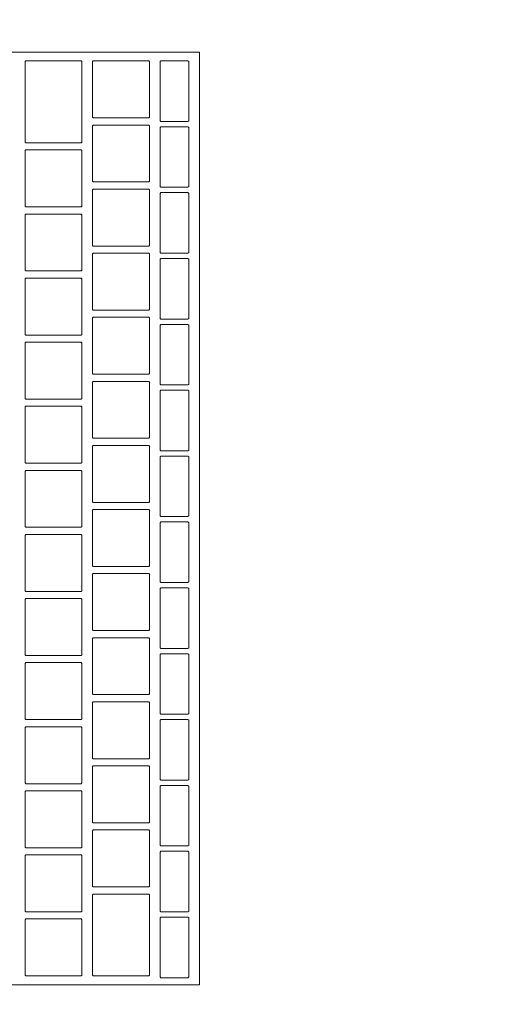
# Model space of a CAD drawing. Header units: metres. Extents: x -3.6 to 90.7, y -11.1 to 18.
# Tile 618 of 656: x 59.485 to 59.619, y 1.634 to 1.911. Entities that reach past the tile are written whole.
import ezdxf

# ---------------------------------------------------------------- set-up
doc = ezdxf.new("R2010")
doc.units = ezdxf.units.M
doc.header["$MEASUREMENT"] = 0
doc.linetypes.add('Wipeout_Contour', pattern=[1, 0, -1])
doc.layers.add('152 - Bemaßung_ Beschriftung.Ausbau', color=7, linetype='Continuous')
doc.layers.add('701 - Einrichtung.Möbel', color=7, linetype='Continuous')
doc.styles.add('ERSTELLTER_STIL_2', font='txt')
doc.dimstyles.new('ERSTELLTER_STIL__3', dxfattribs={"dimtxt": 0.1, "dimasz": 0.0532, "dimexe": 0.18, "dimexo": 0.0625, "dimgap": 0, "dimtad": 1, "dimtih": 1, "dimtoh": 1, "dimzin": 0, "dimdsep": 46, "dimtxsty": 'ERSTELLTER_STIL_2', "dimblk": 'ARROWHEAD_2', "dimblk1": 'ARROWHEAD_2', "dimblk2": 'ARROWHEAD_2', "dimcen": 0.09, "dimse1": 1, "dimse2": 1, "dimclrd": 7, "dimclre": 7, "dimclrt": 7, "dimazin": 0, "dimtfac": 1, "dimtdec": 4, "dimtmove": 0, "dimatfit": 3, "dimfxl": 1, "dimtolj": 1, "dimtzin": 0, "dimarcsym": 0})

# ---------------------------------------------------------------- blocks, each defined once
blk = doc.blocks.new('*D450')
at = {"layer": '152 - Bemaßung_ Beschriftung.Ausbau', "color": 7, "linetype": 'Continuous', "lineweight": 5}
for p, q in [((58.20497, -4.6125), (58.20497, -4.5075)), ((62.03503, -4.6125), (62.03503, -4.5075)), ((58.22518, -4.525), (58.18477, -4.595)), ((62.05523, -4.525), (62.01482, -4.595)), ((58.20497, -4.56), (62.03503, -4.56))]:
    blk.add_line(p, q, dxfattribs=at)
at = {"layer": '152 - Bemaßung_ Beschriftung.Ausbau', "color": 7, "lineweight": 5, "insert": (59.93689, -4.55941), "char_height": 0.1, "attachment_point": 7, "style": 'ERSTELLTER_STIL_2'}
blk.add_mtext('\\A1;{\\pql;\\fArial|b0|i0|c0|p38;3,83\\fArial|b0|i0|c0|p38;\\A1{\\H.66x;\\S01^  ;}}', dxfattribs=at)
blk = doc.blocks.new('ARROWHEAD_2')
at = {"color": 0, "linetype": 'Continuous', "lineweight": 0}
for p, q in [((-0.3781, -0.655), (0.3781, 0.655)), ((0, 0), (-1, 0))]:
    blk.add_line(p, q, dxfattribs=at)

msp = doc.modelspace()

# ---------------------------------------------------------------- wipeouts: each hides what was drawn before it
at = {"color": 254, "linetype": 'Wipeout_Contour', "lineweight": 0, "ltscale": 238.278578}
msp.add_wipeout([(59.93497, 2.60998), (59.13497, 2.60998), (59.13497, 1.00998), (59.93497, 1.00998)], dxfattribs=at).dxf.layer = '701 - Einrichtung.Möbel'

# ---------------------------------------------------------------- next in the draw order: wipeouts: each hides what was drawn before it
at = {"color": 254, "linetype": 'Wipeout_Contour', "lineweight": 0, "ltscale": 238.02689}
msp.add_wipeout([(59.42117, 1.90195), (59.42117, 1.63995), (59.53517, 1.63995), (59.53517, 1.90195)], dxfattribs=at).dxf.layer = '701 - Einrichtung.Möbel'

# ---------------------------------------------------------------- next in the draw order: linework, layer by layer
at = {"layer": '701 - Einrichtung.Möbel', "color": 7, "linetype": 'Continuous', "lineweight": 5, "flags": 128}
msp.add_lwpolyline([(59.42117, 1.90195), (59.42117, 1.63995), (59.53517, 1.63995), (59.53517, 1.90195)], close=True, dxfattribs=at)

# ---------------------------------------------------------------- next in the draw order: wipeouts: each hides what was drawn before it
at = {"color": 254, "linetype": 'Wipeout_Contour', "lineweight": 0, "ltscale": 536.225755}
msp.add_wipeout([(59.48617, 1.88795), (59.48617, 1.87665), (59.48637, 1.87645), (59.50197, 1.87645), (59.50217, 1.87665), (59.50217, 1.89925), (59.50197, 1.89945), (59.48637, 1.89945), (59.48617, 1.89925)], dxfattribs=at).dxf.layer = '701 - Einrichtung.Möbel'
at = {"color": 254, "linetype": 'Wipeout_Contour', "lineweight": 0, "ltscale": 536.39739}
msp.add_wipeout([(59.50517, 1.89145), (59.50517, 1.88365), (59.50537, 1.88345), (59.52097, 1.88345), (59.52117, 1.88365), (59.52117, 1.89925), (59.52097, 1.89945), (59.50537, 1.89945), (59.50517, 1.89925)], dxfattribs=at).dxf.layer = '701 - Einrichtung.Möbel'
at = {"color": 254, "linetype": 'Wipeout_Contour', "lineweight": 0, "ltscale": 536.536222}
msp.add_wipeout([(59.52417, 1.89095), (59.52417, 1.88265), (59.52437, 1.88245), (59.53197, 1.88245), (59.53217, 1.88265), (59.53217, 1.89925), (59.53197, 1.89945), (59.52437, 1.89945), (59.52417, 1.89925)], dxfattribs=at).dxf.layer = '701 - Einrichtung.Möbel'
at = {"color": 254, "linetype": 'Wipeout_Contour', "lineweight": 0, "ltscale": 536.392273}
msp.add_wipeout([(59.50517, 1.87345), (59.50517, 1.86565), (59.50537, 1.86545), (59.52097, 1.86545), (59.52117, 1.86565), (59.52117, 1.88125), (59.52097, 1.88145), (59.50537, 1.88145), (59.50517, 1.88125)], dxfattribs=at).dxf.layer = '701 - Einrichtung.Möbel'
at = {"color": 254, "linetype": 'Wipeout_Contour', "lineweight": 0, "ltscale": 536.530966}
msp.add_wipeout([(59.52417, 1.87245), (59.52417, 1.86415), (59.52437, 1.86395), (59.53197, 1.86395), (59.53217, 1.86415), (59.53217, 1.88075), (59.53197, 1.88095), (59.52437, 1.88095), (59.52417, 1.88075)], dxfattribs=at).dxf.layer = '701 - Einrichtung.Möbel'
at = {"color": 254, "linetype": 'Wipeout_Contour', "lineweight": 0, "ltscale": 536.219386}
msp.add_wipeout([(59.48617, 1.86645), (59.48617, 1.85865), (59.48637, 1.85845), (59.50197, 1.85845), (59.50217, 1.85865), (59.50217, 1.87425), (59.50197, 1.87445), (59.48637, 1.87445), (59.48617, 1.87425)], dxfattribs=at).dxf.layer = '701 - Einrichtung.Möbel'
at = {"color": 254, "linetype": 'Wipeout_Contour', "lineweight": 0, "ltscale": 536.387205}
msp.add_wipeout([(59.50517, 1.85545), (59.50517, 1.84765), (59.50537, 1.84745), (59.52097, 1.84745), (59.52117, 1.84765), (59.52117, 1.86325), (59.52097, 1.86345), (59.50537, 1.86345), (59.50517, 1.86325)], dxfattribs=at).dxf.layer = '701 - Einrichtung.Möbel'
at = {"color": 254, "linetype": 'Wipeout_Contour', "lineweight": 0, "ltscale": 536.525763}
msp.add_wipeout([(59.52417, 1.85395), (59.52417, 1.84565), (59.52437, 1.84545), (59.53197, 1.84545), (59.53217, 1.84565), (59.53217, 1.86225), (59.53197, 1.86245), (59.52437, 1.86245), (59.52417, 1.86225)], dxfattribs=at).dxf.layer = '701 - Einrichtung.Möbel'
at = {"color": 254, "linetype": 'Wipeout_Contour', "lineweight": 0, "ltscale": 536.214335}
msp.add_wipeout([(59.48617, 1.84845), (59.48617, 1.84065), (59.48637, 1.84045), (59.50197, 1.84045), (59.50217, 1.84065), (59.50217, 1.85625), (59.50197, 1.85645), (59.48637, 1.85645), (59.48617, 1.85625)], dxfattribs=at).dxf.layer = '701 - Einrichtung.Möbel'
at = {"color": 254, "linetype": 'Wipeout_Contour', "lineweight": 0, "ltscale": 536.382186}
msp.add_wipeout([(59.50517, 1.83745), (59.50517, 1.82965), (59.50537, 1.82945), (59.52097, 1.82945), (59.52117, 1.82965), (59.52117, 1.84525), (59.52097, 1.84545), (59.50537, 1.84545), (59.50517, 1.84525)], dxfattribs=at).dxf.layer = '701 - Einrichtung.Möbel'
at = {"color": 254, "linetype": 'Wipeout_Contour', "lineweight": 0, "ltscale": 536.520611}
msp.add_wipeout([(59.52417, 1.83545), (59.52417, 1.82715), (59.52437, 1.82695), (59.53197, 1.82695), (59.53217, 1.82715), (59.53217, 1.84375), (59.53197, 1.84395), (59.52437, 1.84395), (59.52417, 1.84375)], dxfattribs=at).dxf.layer = '701 - Einrichtung.Möbel'
at = {"color": 254, "linetype": 'Wipeout_Contour', "lineweight": 0, "ltscale": 536.209334}
msp.add_wipeout([(59.48617, 1.83045), (59.48617, 1.82265), (59.48637, 1.82245), (59.50197, 1.82245), (59.50217, 1.82265), (59.50217, 1.83825), (59.50197, 1.83845), (59.48637, 1.83845), (59.48617, 1.83825)], dxfattribs=at).dxf.layer = '701 - Einrichtung.Möbel'
at = {"color": 254, "linetype": 'Wipeout_Contour', "lineweight": 0, "ltscale": 536.377216}
msp.add_wipeout([(59.50517, 1.81945), (59.50517, 1.81165), (59.50537, 1.81145), (59.52097, 1.81145), (59.52117, 1.81165), (59.52117, 1.82725), (59.52097, 1.82745), (59.50537, 1.82745), (59.50517, 1.82725)], dxfattribs=at).dxf.layer = '701 - Einrichtung.Möbel'
at = {"color": 254, "linetype": 'Wipeout_Contour', "lineweight": 0, "ltscale": 536.51551}
msp.add_wipeout([(59.52417, 1.81695), (59.52417, 1.80865), (59.52437, 1.80845), (59.53197, 1.80845), (59.53217, 1.80865), (59.53217, 1.82525), (59.53197, 1.82545), (59.52437, 1.82545), (59.52417, 1.82525)], dxfattribs=at).dxf.layer = '701 - Einrichtung.Möbel'
at = {"color": 254, "linetype": 'Wipeout_Contour', "lineweight": 0, "ltscale": 536.204381}
msp.add_wipeout([(59.48617, 1.81245), (59.48617, 1.80465), (59.48637, 1.80445), (59.50197, 1.80445), (59.50217, 1.80465), (59.50217, 1.82025), (59.50197, 1.82045), (59.48637, 1.82045), (59.48617, 1.82025)], dxfattribs=at).dxf.layer = '701 - Einrichtung.Möbel'
at = {"color": 254, "linetype": 'Wipeout_Contour', "lineweight": 0, "ltscale": 536.372295}
msp.add_wipeout([(59.50517, 1.80145), (59.50517, 1.79365), (59.50537, 1.79345), (59.52097, 1.79345), (59.52117, 1.79365), (59.52117, 1.80925), (59.52097, 1.80945), (59.50537, 1.80945), (59.50517, 1.80925)], dxfattribs=at).dxf.layer = '701 - Einrichtung.Möbel'
at = {"color": 254, "linetype": 'Wipeout_Contour', "lineweight": 0, "ltscale": 536.510461}
msp.add_wipeout([(59.52417, 1.79845), (59.52417, 1.79015), (59.52437, 1.78995), (59.53197, 1.78995), (59.53217, 1.79015), (59.53217, 1.80675), (59.53197, 1.80695), (59.52437, 1.80695), (59.52417, 1.80675)], dxfattribs=at).dxf.layer = '701 - Einrichtung.Möbel'
at = {"color": 254, "linetype": 'Wipeout_Contour', "lineweight": 0, "ltscale": 536.199478}
msp.add_wipeout([(59.48617, 1.79445), (59.48617, 1.78665), (59.48637, 1.78645), (59.50197, 1.78645), (59.50217, 1.78665), (59.50217, 1.80225), (59.50197, 1.80245), (59.48637, 1.80245), (59.48617, 1.80225)], dxfattribs=at).dxf.layer = '701 - Einrichtung.Möbel'
at = {"color": 254, "linetype": 'Wipeout_Contour', "lineweight": 0, "ltscale": 536.367423}
msp.add_wipeout([(59.50517, 1.78345), (59.50517, 1.77565), (59.50537, 1.77545), (59.52097, 1.77545), (59.52117, 1.77565), (59.52117, 1.79125), (59.52097, 1.79145), (59.50537, 1.79145), (59.50517, 1.79125)], dxfattribs=at).dxf.layer = '701 - Einrichtung.Möbel'
at = {"color": 254, "linetype": 'Wipeout_Contour', "lineweight": 0, "ltscale": 536.505464}
msp.add_wipeout([(59.52417, 1.77995), (59.52417, 1.77165), (59.52437, 1.77145), (59.53197, 1.77145), (59.53217, 1.77165), (59.53217, 1.78825), (59.53197, 1.78845), (59.52437, 1.78845), (59.52417, 1.78825)], dxfattribs=at).dxf.layer = '701 - Einrichtung.Möbel'
at = {"color": 254, "linetype": 'Wipeout_Contour', "lineweight": 0, "ltscale": 536.194623}
msp.add_wipeout([(59.48617, 1.77645), (59.48617, 1.76865), (59.48637, 1.76845), (59.50197, 1.76845), (59.50217, 1.76865), (59.50217, 1.78425), (59.50197, 1.78445), (59.48637, 1.78445), (59.48617, 1.78425)], dxfattribs=at).dxf.layer = '701 - Einrichtung.Möbel'
at = {"color": 254, "linetype": 'Wipeout_Contour', "lineweight": 0, "ltscale": 536.3626}
msp.add_wipeout([(59.50517, 1.76545), (59.50517, 1.75765), (59.50537, 1.75745), (59.52097, 1.75745), (59.52117, 1.75765), (59.52117, 1.77325), (59.52097, 1.77345), (59.50537, 1.77345), (59.50517, 1.77325)], dxfattribs=at).dxf.layer = '701 - Einrichtung.Möbel'
at = {"color": 254, "linetype": 'Wipeout_Contour', "lineweight": 0, "ltscale": 536.500519}
msp.add_wipeout([(59.52417, 1.76145), (59.52417, 1.75315), (59.52437, 1.75295), (59.53197, 1.75295), (59.53217, 1.75315), (59.53217, 1.76975), (59.53197, 1.76995), (59.52437, 1.76995), (59.52417, 1.76975)], dxfattribs=at).dxf.layer = '701 - Einrichtung.Möbel'
at = {"color": 254, "linetype": 'Wipeout_Contour', "lineweight": 0, "ltscale": 536.189817}
msp.add_wipeout([(59.48617, 1.75845), (59.48617, 1.75065), (59.48637, 1.75045), (59.50197, 1.75045), (59.50217, 1.75065), (59.50217, 1.76625), (59.50197, 1.76645), (59.48637, 1.76645), (59.48617, 1.76625)], dxfattribs=at).dxf.layer = '701 - Einrichtung.Möbel'
at = {"color": 254, "linetype": 'Wipeout_Contour', "lineweight": 0, "ltscale": 536.357825}
msp.add_wipeout([(59.50517, 1.74745), (59.50517, 1.73965), (59.50537, 1.73945), (59.52097, 1.73945), (59.52117, 1.73965), (59.52117, 1.75525), (59.52097, 1.75545), (59.50537, 1.75545), (59.50517, 1.75525)], dxfattribs=at).dxf.layer = '701 - Einrichtung.Möbel'
at = {"color": 254, "linetype": 'Wipeout_Contour', "lineweight": 0, "ltscale": 536.495625}
msp.add_wipeout([(59.52417, 1.74295), (59.52417, 1.73465), (59.52437, 1.73445), (59.53197, 1.73445), (59.53217, 1.73465), (59.53217, 1.75125), (59.53197, 1.75145), (59.52437, 1.75145), (59.52417, 1.75125)], dxfattribs=at).dxf.layer = '701 - Einrichtung.Möbel'
at = {"color": 254, "linetype": 'Wipeout_Contour', "lineweight": 0, "ltscale": 536.18506}
msp.add_wipeout([(59.48617, 1.74045), (59.48617, 1.73265), (59.48637, 1.73245), (59.50197, 1.73245), (59.50217, 1.73265), (59.50217, 1.74825), (59.50197, 1.74845), (59.48637, 1.74845), (59.48617, 1.74825)], dxfattribs=at).dxf.layer = '701 - Einrichtung.Möbel'
at = {"color": 254, "linetype": 'Wipeout_Contour', "lineweight": 0, "ltscale": 536.3531}
msp.add_wipeout([(59.50517, 1.72945), (59.50517, 1.72165), (59.50537, 1.72145), (59.52097, 1.72145), (59.52117, 1.72165), (59.52117, 1.73725), (59.52097, 1.73745), (59.50537, 1.73745), (59.50517, 1.73725)], dxfattribs=at).dxf.layer = '701 - Einrichtung.Möbel'
at = {"color": 254, "linetype": 'Wipeout_Contour', "lineweight": 0, "ltscale": 536.490782}
msp.add_wipeout([(59.52417, 1.72445), (59.52417, 1.71615), (59.52437, 1.71595), (59.53197, 1.71595), (59.53217, 1.71615), (59.53217, 1.73275), (59.53197, 1.73295), (59.52437, 1.73295), (59.52417, 1.73275)], dxfattribs=at).dxf.layer = '701 - Einrichtung.Möbel'
at = {"color": 254, "linetype": 'Wipeout_Contour', "lineweight": 0, "ltscale": 536.180352}
msp.add_wipeout([(59.48617, 1.72245), (59.48617, 1.71465), (59.48637, 1.71445), (59.50197, 1.71445), (59.50217, 1.71465), (59.50217, 1.73025), (59.50197, 1.73045), (59.48637, 1.73045), (59.48617, 1.73025)], dxfattribs=at).dxf.layer = '701 - Einrichtung.Möbel'
at = {"color": 254, "linetype": 'Wipeout_Contour', "lineweight": 0, "ltscale": 536.348423}
msp.add_wipeout([(59.50517, 1.71145), (59.50517, 1.70365), (59.50537, 1.70345), (59.52097, 1.70345), (59.52117, 1.70365), (59.52117, 1.71925), (59.52097, 1.71945), (59.50537, 1.71945), (59.50517, 1.71925)], dxfattribs=at).dxf.layer = '701 - Einrichtung.Möbel'
at = {"color": 254, "linetype": 'Wipeout_Contour', "lineweight": 0, "ltscale": 536.175693}
msp.add_wipeout([(59.48617, 1.70445), (59.48617, 1.69665), (59.48637, 1.69645), (59.50197, 1.69645), (59.50217, 1.69665), (59.50217, 1.71225), (59.50197, 1.71245), (59.48637, 1.71245), (59.48617, 1.71225)], dxfattribs=at).dxf.layer = '701 - Einrichtung.Möbel'
at = {"color": 254, "linetype": 'Wipeout_Contour', "lineweight": 0, "ltscale": 536.485991}
msp.add_wipeout([(59.52417, 1.70595), (59.52417, 1.69765), (59.52437, 1.69745), (59.53197, 1.69745), (59.53217, 1.69765), (59.53217, 1.71425), (59.53197, 1.71445), (59.52437, 1.71445), (59.52417, 1.71425)], dxfattribs=at).dxf.layer = '701 - Einrichtung.Möbel'
at = {"color": 254, "linetype": 'Wipeout_Contour', "lineweight": 0, "ltscale": 536.343795}
msp.add_wipeout([(59.50517, 1.69345), (59.50517, 1.68565), (59.50537, 1.68545), (59.52097, 1.68545), (59.52117, 1.68565), (59.52117, 1.70125), (59.52097, 1.70145), (59.50537, 1.70145), (59.50517, 1.70125)], dxfattribs=at).dxf.layer = '701 - Einrichtung.Möbel'
at = {"color": 254, "linetype": 'Wipeout_Contour', "lineweight": 0, "ltscale": 536.481252}
msp.add_wipeout([(59.52417, 1.68745), (59.52417, 1.67915), (59.52437, 1.67895), (59.53197, 1.67895), (59.53217, 1.67915), (59.53217, 1.69575), (59.53197, 1.69595), (59.52437, 1.69595), (59.52417, 1.69575)], dxfattribs=at).dxf.layer = '701 - Einrichtung.Möbel'
at = {"color": 254, "linetype": 'Wipeout_Contour', "lineweight": 0, "ltscale": 536.171083}
msp.add_wipeout([(59.48617, 1.68645), (59.48617, 1.67865), (59.48637, 1.67845), (59.50197, 1.67845), (59.50217, 1.67865), (59.50217, 1.69425), (59.50197, 1.69445), (59.48637, 1.69445), (59.48617, 1.69425)], dxfattribs=at).dxf.layer = '701 - Einrichtung.Möbel'
at = {"color": 254, "linetype": 'Wipeout_Contour', "lineweight": 0, "ltscale": 536.339216}
msp.add_wipeout([(59.50517, 1.67545), (59.50517, 1.66765), (59.50537, 1.66745), (59.52097, 1.66745), (59.52117, 1.66765), (59.52117, 1.68325), (59.52097, 1.68345), (59.50537, 1.68345), (59.50517, 1.68325)], dxfattribs=at).dxf.layer = '701 - Einrichtung.Möbel'
at = {"color": 254, "linetype": 'Wipeout_Contour', "lineweight": 0, "ltscale": 536.166521}
msp.add_wipeout([(59.48617, 1.66845), (59.48617, 1.66065), (59.48637, 1.66045), (59.50197, 1.66045), (59.50217, 1.66065), (59.50217, 1.67625), (59.50197, 1.67645), (59.48637, 1.67645), (59.48617, 1.67625)], dxfattribs=at).dxf.layer = '701 - Einrichtung.Möbel'
at = {"color": 254, "linetype": 'Wipeout_Contour', "lineweight": 0, "ltscale": 536.476565}
msp.add_wipeout([(59.52417, 1.66895), (59.52417, 1.66065), (59.52437, 1.66045), (59.53197, 1.66045), (59.53217, 1.66065), (59.53217, 1.67725), (59.53197, 1.67745), (59.52437, 1.67745), (59.52417, 1.67725)], dxfattribs=at).dxf.layer = '701 - Einrichtung.Möbel'
at = {"color": 254, "linetype": 'Wipeout_Contour', "lineweight": 0, "ltscale": 536.334084}
msp.add_wipeout([(59.50517, 1.65395), (59.50517, 1.64265), (59.50537, 1.64245), (59.52097, 1.64245), (59.52117, 1.64265), (59.52117, 1.66525), (59.52097, 1.66545), (59.50537, 1.66545), (59.50517, 1.66525)], dxfattribs=at).dxf.layer = '701 - Einrichtung.Möbel'
at = {"color": 254, "linetype": 'Wipeout_Contour', "lineweight": 0, "ltscale": 536.162009}
msp.add_wipeout([(59.48617, 1.65045), (59.48617, 1.64265), (59.48637, 1.64245), (59.50197, 1.64245), (59.50217, 1.64265), (59.50217, 1.65825), (59.50197, 1.65845), (59.48637, 1.65845), (59.48617, 1.65825)], dxfattribs=at).dxf.layer = '701 - Einrichtung.Möbel'
at = {"color": 254, "linetype": 'Wipeout_Contour', "lineweight": 0, "ltscale": 536.471929}
msp.add_wipeout([(59.52417, 1.65045), (59.52417, 1.64215), (59.52437, 1.64195), (59.53197, 1.64195), (59.53217, 1.64215), (59.53217, 1.65875), (59.53197, 1.65895), (59.52437, 1.65895), (59.52417, 1.65875)], dxfattribs=at).dxf.layer = '701 - Einrichtung.Möbel'

# ---------------------------------------------------------------- next in the draw order: linework, layer by layer
at = {"layer": '701 - Einrichtung.Möbel', "color": 7, "linetype": 'Continuous', "lineweight": 5, "flags": 128}
for points in [[(59.48617, 1.88795), (59.48617, 1.87665), (59.48637, 1.87645), (59.50197, 1.87645), (59.50217, 1.87665), (59.50217, 1.89925), (59.50197, 1.89945), (59.48637, 1.89945), (59.48617, 1.89925)], [(59.50517, 1.89145), (59.50517, 1.88365), (59.50537, 1.88345), (59.52097, 1.88345), (59.52117, 1.88365), (59.52117, 1.89925), (59.52097, 1.89945), (59.50537, 1.89945), (59.50517, 1.89925)], [(59.52417, 1.89095), (59.52417, 1.88265), (59.52437, 1.88245), (59.53197, 1.88245), (59.53217, 1.88265), (59.53217, 1.89925), (59.53197, 1.89945), (59.52437, 1.89945), (59.52417, 1.89925)], [(59.50517, 1.87345), (59.50517, 1.86565), (59.50537, 1.86545), (59.52097, 1.86545), (59.52117, 1.86565), (59.52117, 1.88125), (59.52097, 1.88145), (59.50537, 1.88145), (59.50517, 1.88125)], [(59.52417, 1.87245), (59.52417, 1.86415), (59.52437, 1.86395), (59.53197, 1.86395), (59.53217, 1.86415), (59.53217, 1.88075), (59.53197, 1.88095), (59.52437, 1.88095), (59.52417, 1.88075)], [(59.48617, 1.86645), (59.48617, 1.85865), (59.48637, 1.85845), (59.50197, 1.85845), (59.50217, 1.85865), (59.50217, 1.87425), (59.50197, 1.87445), (59.48637, 1.87445), (59.48617, 1.87425)], [(59.50517, 1.85545), (59.50517, 1.84765), (59.50537, 1.84745), (59.52097, 1.84745), (59.52117, 1.84765), (59.52117, 1.86325), (59.52097, 1.86345), (59.50537, 1.86345), (59.50517, 1.86325)], [(59.52417, 1.85395), (59.52417, 1.84565), (59.52437, 1.84545), (59.53197, 1.84545), (59.53217, 1.84565), (59.53217, 1.86225), (59.53197, 1.86245), (59.52437, 1.86245), (59.52417, 1.86225)], [(59.48617, 1.84845), (59.48617, 1.84065), (59.48637, 1.84045), (59.50197, 1.84045), (59.50217, 1.84065), (59.50217, 1.85625), (59.50197, 1.85645), (59.48637, 1.85645), (59.48617, 1.85625)], [(59.50517, 1.83745), (59.50517, 1.82965), (59.50537, 1.82945), (59.52097, 1.82945), (59.52117, 1.82965), (59.52117, 1.84525), (59.52097, 1.84545), (59.50537, 1.84545), (59.50517, 1.84525)], [(59.52417, 1.83545), (59.52417, 1.82715), (59.52437, 1.82695), (59.53197, 1.82695), (59.53217, 1.82715), (59.53217, 1.84375), (59.53197, 1.84395), (59.52437, 1.84395), (59.52417, 1.84375)], [(59.48617, 1.83045), (59.48617, 1.82265), (59.48637, 1.82245), (59.50197, 1.82245), (59.50217, 1.82265), (59.50217, 1.83825), (59.50197, 1.83845), (59.48637, 1.83845), (59.48617, 1.83825)], [(59.50517, 1.81945), (59.50517, 1.81165), (59.50537, 1.81145), (59.52097, 1.81145), (59.52117, 1.81165), (59.52117, 1.82725), (59.52097, 1.82745), (59.50537, 1.82745), (59.50517, 1.82725)], [(59.52417, 1.81695), (59.52417, 1.80865), (59.52437, 1.80845), (59.53197, 1.80845), (59.53217, 1.80865), (59.53217, 1.82525), (59.53197, 1.82545), (59.52437, 1.82545), (59.52417, 1.82525)], [(59.48617, 1.81245), (59.48617, 1.80465), (59.48637, 1.80445), (59.50197, 1.80445), (59.50217, 1.80465), (59.50217, 1.82025), (59.50197, 1.82045), (59.48637, 1.82045), (59.48617, 1.82025)], [(59.50517, 1.80145), (59.50517, 1.79365), (59.50537, 1.79345), (59.52097, 1.79345), (59.52117, 1.79365), (59.52117, 1.80925), (59.52097, 1.80945), (59.50537, 1.80945), (59.50517, 1.80925)], [(59.52417, 1.79845), (59.52417, 1.79015), (59.52437, 1.78995), (59.53197, 1.78995), (59.53217, 1.79015), (59.53217, 1.80675), (59.53197, 1.80695), (59.52437, 1.80695), (59.52417, 1.80675)], [(59.48617, 1.79445), (59.48617, 1.78665), (59.48637, 1.78645), (59.50197, 1.78645), (59.50217, 1.78665), (59.50217, 1.80225), (59.50197, 1.80245), (59.48637, 1.80245), (59.48617, 1.80225)], [(59.50517, 1.78345), (59.50517, 1.77565), (59.50537, 1.77545), (59.52097, 1.77545), (59.52117, 1.77565), (59.52117, 1.79125), (59.52097, 1.79145), (59.50537, 1.79145), (59.50517, 1.79125)], [(59.52417, 1.77995), (59.52417, 1.77165), (59.52437, 1.77145), (59.53197, 1.77145), (59.53217, 1.77165), (59.53217, 1.78825), (59.53197, 1.78845), (59.52437, 1.78845), (59.52417, 1.78825)], [(59.48617, 1.77645), (59.48617, 1.76865), (59.48637, 1.76845), (59.50197, 1.76845), (59.50217, 1.76865), (59.50217, 1.78425), (59.50197, 1.78445), (59.48637, 1.78445), (59.48617, 1.78425)], [(59.50517, 1.76545), (59.50517, 1.75765), (59.50537, 1.75745), (59.52097, 1.75745), (59.52117, 1.75765), (59.52117, 1.77325), (59.52097, 1.77345), (59.50537, 1.77345), (59.50517, 1.77325)], [(59.52417, 1.76145), (59.52417, 1.75315), (59.52437, 1.75295), (59.53197, 1.75295), (59.53217, 1.75315), (59.53217, 1.76975), (59.53197, 1.76995), (59.52437, 1.76995), (59.52417, 1.76975)], [(59.48617, 1.75845), (59.48617, 1.75065), (59.48637, 1.75045), (59.50197, 1.75045), (59.50217, 1.75065), (59.50217, 1.76625), (59.50197, 1.76645), (59.48637, 1.76645), (59.48617, 1.76625)], [(59.50517, 1.74745), (59.50517, 1.73965), (59.50537, 1.73945), (59.52097, 1.73945), (59.52117, 1.73965), (59.52117, 1.75525), (59.52097, 1.75545), (59.50537, 1.75545), (59.50517, 1.75525)], [(59.52417, 1.74295), (59.52417, 1.73465), (59.52437, 1.73445), (59.53197, 1.73445), (59.53217, 1.73465), (59.53217, 1.75125), (59.53197, 1.75145), (59.52437, 1.75145), (59.52417, 1.75125)], [(59.48617, 1.74045), (59.48617, 1.73265), (59.48637, 1.73245), (59.50197, 1.73245), (59.50217, 1.73265), (59.50217, 1.74825), (59.50197, 1.74845), (59.48637, 1.74845), (59.48617, 1.74825)], [(59.50517, 1.72945), (59.50517, 1.72165), (59.50537, 1.72145), (59.52097, 1.72145), (59.52117, 1.72165), (59.52117, 1.73725), (59.52097, 1.73745), (59.50537, 1.73745), (59.50517, 1.73725)], [(59.52417, 1.72445), (59.52417, 1.71615), (59.52437, 1.71595), (59.53197, 1.71595), (59.53217, 1.71615), (59.53217, 1.73275), (59.53197, 1.73295), (59.52437, 1.73295), (59.52417, 1.73275)], [(59.48617, 1.72245), (59.48617, 1.71465), (59.48637, 1.71445), (59.50197, 1.71445), (59.50217, 1.71465), (59.50217, 1.73025), (59.50197, 1.73045), (59.48637, 1.73045), (59.48617, 1.73025)], [(59.50517, 1.71145), (59.50517, 1.70365), (59.50537, 1.70345), (59.52097, 1.70345), (59.52117, 1.70365), (59.52117, 1.71925), (59.52097, 1.71945), (59.50537, 1.71945), (59.50517, 1.71925)], [(59.48617, 1.70445), (59.48617, 1.69665), (59.48637, 1.69645), (59.50197, 1.69645), (59.50217, 1.69665), (59.50217, 1.71225), (59.50197, 1.71245), (59.48637, 1.71245), (59.48617, 1.71225)], [(59.52417, 1.70595), (59.52417, 1.69765), (59.52437, 1.69745), (59.53197, 1.69745), (59.53217, 1.69765), (59.53217, 1.71425), (59.53197, 1.71445), (59.52437, 1.71445), (59.52417, 1.71425)], [(59.50517, 1.69345), (59.50517, 1.68565), (59.50537, 1.68545), (59.52097, 1.68545), (59.52117, 1.68565), (59.52117, 1.70125), (59.52097, 1.70145), (59.50537, 1.70145), (59.50517, 1.70125)], [(59.52417, 1.68745), (59.52417, 1.67915), (59.52437, 1.67895), (59.53197, 1.67895), (59.53217, 1.67915), (59.53217, 1.69575), (59.53197, 1.69595), (59.52437, 1.69595), (59.52417, 1.69575)], [(59.48617, 1.68645), (59.48617, 1.67865), (59.48637, 1.67845), (59.50197, 1.67845), (59.50217, 1.67865), (59.50217, 1.69425), (59.50197, 1.69445), (59.48637, 1.69445), (59.48617, 1.69425)], [(59.50517, 1.67545), (59.50517, 1.66765), (59.50537, 1.66745), (59.52097, 1.66745), (59.52117, 1.66765), (59.52117, 1.68325), (59.52097, 1.68345), (59.50537, 1.68345), (59.50517, 1.68325)], [(59.48617, 1.66845), (59.48617, 1.66065), (59.48637, 1.66045), (59.50197, 1.66045), (59.50217, 1.66065), (59.50217, 1.67625), (59.50197, 1.67645), (59.48637, 1.67645), (59.48617, 1.67625)], [(59.52417, 1.66895), (59.52417, 1.66065), (59.52437, 1.66045), (59.53197, 1.66045), (59.53217, 1.66065), (59.53217, 1.67725), (59.53197, 1.67745), (59.52437, 1.67745), (59.52417, 1.67725)], [(59.50517, 1.65395), (59.50517, 1.64265), (59.50537, 1.64245), (59.52097, 1.64245), (59.52117, 1.64265), (59.52117, 1.66525), (59.52097, 1.66545), (59.50537, 1.66545), (59.50517, 1.66525)], [(59.48617, 1.65045), (59.48617, 1.64265), (59.48637, 1.64245), (59.50197, 1.64245), (59.50217, 1.64265), (59.50217, 1.65825), (59.50197, 1.65845), (59.48637, 1.65845), (59.48617, 1.65825)], [(59.52417, 1.65045), (59.52417, 1.64215), (59.52437, 1.64195), (59.53197, 1.64195), (59.53217, 1.64215), (59.53217, 1.65875), (59.53197, 1.65895), (59.52437, 1.65895), (59.52417, 1.65875)]]:
    msp.add_lwpolyline(points, close=True, dxfattribs=at)

# ---------------------------------------------------------------- next in the draw order: dimensions: what is measured, and where the dimension line sits
at = {"layer": '152 - Bemaßung_ Beschriftung.Ausbau', "color": 7, "linetype": 'Continuous', "lineweight": 5}
dim = msp.add_linear_dim(base=(62.03503, -4.56), p1=(58.20497, 3.25224), p2=(62.03503, 0.245), dimstyle='ERSTELLTER_STIL__3', dxfattribs=at)
dim.commit()
dim.dimension.update_dxf_attribs({"geometry": '*D450', "text_midpoint": (60.23995, -4.49), "dimtype": 160})

doc.saveas('drawing.dxf')
